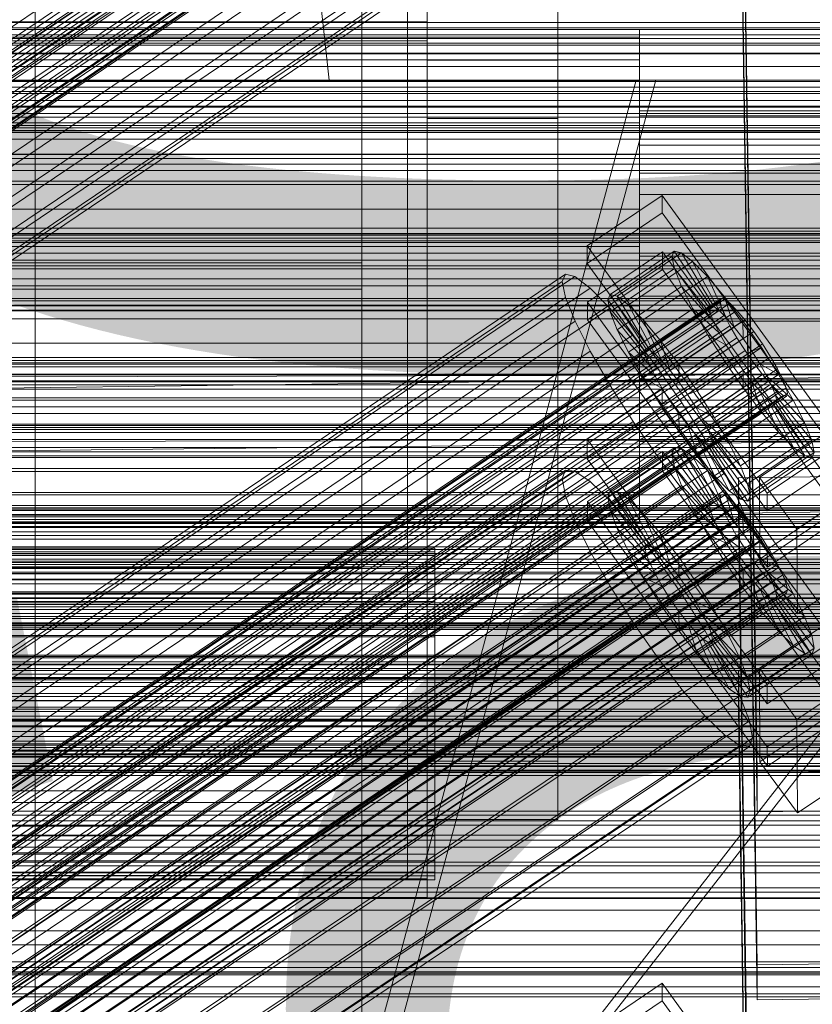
# Model space of a CAD drawing. Header units: millimetres. Extents: x -2233 to 61924, y -68080 to 6847.
# Tile 310 of 656: x 248 to 369, y -33311 to -33161. Entities that reach past the tile are written whole.
import ezdxf

# ---------------------------------------------------------------- set-up
doc = ezdxf.new("R2010")
doc.units = ezdxf.units.MM
for name, color, linetype, lineweight in [('COTAS_P', 1, 'Continuous', 0), ('frontal_briquetadora', 7, 'Continuous', 0), ('frontal_C01', 7, 'Continuous', 0), ('frontal_C02', 7, 'Continuous', 0), ('frontal_C02-briq', 7, 'Continuous', 0), ('frontal_C03', 7, 'Continuous', 0), ('frontal_secador', 7, 'Continuous', 0)]:
    doc.layers.add(name, color=color, linetype=linetype, lineweight=lineweight)
doc.dimstyles.new('R19_100', dxfattribs={"dimtxt": 250, "dimasz": 150, "dimexe": 150, "dimexo": 80, "dimgap": 100, "dimtad": 1, "dimtih": 1, "dimtoh": 1, "dimdsep": 46, "dimcen": 0.09, "dimadec": 0, "dimazin": 0, "dimtfac": 1, "dimtdec": 4, "dimtofl": 0, "dimtmove": 0, "dimatfit": 3, "dimfxl": 1, "dimtolj": 1, "dimtzin": 0, "dimarcsym": 0})

# ---------------------------------------------------------------- blocks, each defined once
blk = doc.blocks.new('DIM_R28_53')
at = {"layer": 'COTAS_P'}
for p, q in [((-150, -32300), (550, -32300)), ((550, -32300), (505, -32450)), ((550, -34900), (550, -32300)), ((550, -32300), (595, -32450)), ((550, -34900), (505, -34750)), ((550, -34900), (595, -34750)), ((-150, -34900), (550, -34900))]:
    blk.add_line(p, q, dxfattribs=at)
blk.add_text('2600 P', height=250, rotation=90, dxfattribs=at).set_placement((450, -33600))

msp = doc.modelspace()

# ---------------------------------------------------------------- linework, layer by layer
at = {"layer": 'frontal_briquetadora'}
for p, q in [((345, -33170), (-305, -33170)), ((207, -33670), (342, -33170)), ((210, -33670), (345, -33170)), ((345, -33170), (342, -33170))]:
    msp.add_line(p, q, dxfattribs=at)
at = {"layer": 'frontal_C01'}
for p, q in [((144.861, -33230.346), (358.659, -33086.117)), ((143.635, -33233.079), (357.434, -33088.851)), ((359.995, -33087.872), (146.196, -33232.1)), ((144.881, -33235.033), (358.68, -33090.805)), ((147.533, -33234.02), (361.332, -33089.791)), ((148.779, -33235.974), (362.578, -33091.746)), ((146.218, -33236.953), (360.017, -33092.725)), ((149.85, -33237.829), (363.648, -33093.601)), ((147.554, -33238.707), (361.352, -33094.479)), ((150.672, -33239.46), (364.471, -33095.232)), ((148.798, -33240.177), (362.596, -33095.948)), ((151.191, -33240.754), (364.989, -33096.526)), ((149.865, -33241.261), (363.664, -33097.033)), ((150.683, -33241.887), (364.482, -33097.658)), ((151.196, -33242.01), (364.995, -33097.782)), ((151.369, -33241.624), (365.168, -33097.396)), ((164.693, -33223.149), (349.002, -33098.815)), ((157.211, -33226.01), (341.52, -33101.675)), ((168.21, -33228.665), (352.519, -33104.33)), ((160.982, -33231.428), (345.291, -33107.093)), ((171.232, -33233.902), (355.541, -33109.567)), ((360.514, -33305.395), (357.646, -33110.284)), ((164.752, -33236.379), (349.061, -33112.044)), ((173.554, -33238.503), (357.863, -33114.168)), ((168.263, -33240.526), (352.572, -33116.191)), ((360.514, -33310.787), (357.646, -33115.677)), ((175.016, -33242.156), (359.326, -33117.821)), ((171.275, -33243.586), (355.584, -33119.252)), ((175.521, -33244.611), (359.83, -33120.276)), ((173.584, -33245.351), (357.893, -33121.017)), ((175.032, -33245.701), (359.341, -33121.366)), ((300, -33151.469), (300, -33197.985)), ((300, -33202.015), (300, -33155.362)), ((342.5, -33162.272), (-342.5, -33162.272)), ((342.5, -33163.407), (342.5, -33162.272)), ((342.5, -33162.272), (342.5, -33166.88)), ((342.5, -33163.407), (-342.5, -33163.407)), ((342.5, -33170.113), (342.5, -33163.407)), ((342.5, -33166.88), (-342.5, -33166.88)), ((342.5, -33166.88), (342.5, -33176.531)), ((342.5, -33170.113), (-342.5, -33170.113)), ((342.5, -33181.37), (342.5, -33170.113)), ((342.5, -33177.775), (342.5, -33174.682)), ((342.5, -33174.682), (342.5, -33175.444)), ((450.5, -33174.682), (342.5, -33174.682)), ((342.5, -33176.531), (-342.5, -33176.531)), ((342.5, -33175.444), (342.5, -33179.945)), ((450.5, -33175.444), (342.5, -33175.444)), ((342.5, -33176.531), (342.5, -33189.755)), ((342.5, -33184.251), (342.5, -33177.775)), ((450.5, -33177.775), (342.5, -33177.775)), ((342.5, -33179.945), (342.5, -33187.498)), ((450.5, -33179.945), (342.5, -33179.945)), ((342.5, -33181.37), (-342.5, -33181.37)), ((342.5, -33195.462), (342.5, -33181.37)), ((342.5, -33193.125), (342.5, -33184.251)), ((450.5, -33184.251), (342.5, -33184.251)), ((334.501, -33195.374), (345.969, -33187.638)), ((342.5, -33187.498), (342.5, -33196.955)), ((450.5, -33187.498), (342.5, -33187.498)), ((345.969, -33187.638), (345.981, -33190.334)), ((345.969, -33187.638), (373.501, -33225.492)), ((-342.5, -33189.755), (342.5, -33189.755)), ((342.5, -33189.755), (342.5, -33204.538)), ((345.981, -33190.334), (334.513, -33198.071)), ((373.513, -33228.189), (345.981, -33190.334)), ((342.5, -33203.045), (342.5, -33193.125)), ((342.5, -33193.125), (450.5, -33193.125)), ((342.5, -33195.462), (-342.5, -33195.462)), ((334.513, -33198.071), (334.501, -33195.374)), ((362.033, -33233.229), (334.501, -33195.374)), ((334.539, -33204.002), (346.008, -33196.266)), ((338.005, -33202.823), (347.835, -33196.192)), ((342.5, -33210.245), (342.5, -33195.462)), ((346.008, -33196.266), (346.02, -33198.962)), ((346.008, -33196.266), (373.539, -33234.12)), ((347.835, -33196.192), (347.47, -33197.007)), ((348.918, -33196.453), (347.835, -33196.192)), ((347.835, -33196.192), (353.378, -33204.507)), ((337.64, -33203.638), (347.47, -33197.007)), ((339.088, -33203.084), (348.918, -33196.453)), ((340.816, -33204.405), (350.645, -33197.773)), ((342.5, -33196.955), (342.5, -33206.875)), ((450.5, -33196.955), (342.5, -33196.955)), ((347.47, -33197.007), (353.205, -33204.893)), ((347.47, -33197.007), (347.847, -33198.843)), ((350.645, -33197.773), (348.918, -33196.453)), ((348.918, -33196.453), (353.892, -33204.631)), ((352.899, -33200.063), (350.645, -33197.773)), ((350.645, -33197.773), (354.71, -33205.256)), ((300, -33197.985), (-300, -33197.985)), ((300, -33197.985), (300, -33244.638)), ((334.513, -33198.071), (362.045, -33235.925)), ((346.02, -33198.962), (334.551, -33206.698)), ((338.017, -33205.475), (347.847, -33198.843)), ((373.551, -33236.816), (346.02, -33198.962)), ((347.847, -33198.843), (353.384, -33205.763)), ((347.847, -33198.843), (348.941, -33201.576)), ((146.383, -33325.136), (330.692, -33200.801)), ((146.872, -33324.046), (331.181, -33199.711)), ((148.32, -33324.396), (332.629, -33200.061)), ((331.181, -33199.711), (330.692, -33200.801)), ((330.692, -33200.801), (331.197, -33203.256)), ((332.629, -33200.061), (331.181, -33199.711)), ((334.938, -33201.826), (332.629, -33200.061)), ((343.069, -33206.694), (352.899, -33200.063)), ((355.525, -33203.165), (352.899, -33200.063)), ((352.899, -33200.063), (355.777, -33206.341)), ((300, -33202.015), (-300, -33202.015)), ((150.629, -33326.161), (334.938, -33201.826)), ((300, -33248.531), (300, -33202.015)), ((337.95, -33204.886), (334.938, -33201.826)), ((339.111, -33208.207), (348.941, -33201.576)), ((348.941, -33201.576), (353.902, -33207.058)), ((348.941, -33201.576), (350.678, -33205.018)), ((141.045, -33348.016), (354.844, -33203.788)), ((141.218, -33347.63), (355.017, -33203.402)), ((141.731, -33347.754), (355.53, -33203.526)), ((146.887, -33327.591), (331.197, -33203.256)), ((331.197, -33203.256), (332.659, -33206.909)), ((337.64, -33203.638), (338.005, -33202.823)), ((343.376, -33211.525), (337.64, -33203.638)), ((338.017, -33205.475), (337.64, -33203.638)), ((343.549, -33211.138), (338.005, -33202.823)), ((338.005, -33202.823), (339.088, -33203.084)), ((344.062, -33211.262), (339.088, -33203.084)), ((339.088, -33203.084), (340.816, -33204.405)), ((342.5, -33212.502), (342.5, -33203.045)), ((450.5, -33203.045), (342.5, -33203.045)), ((345.695, -33209.796), (355.525, -33203.165)), ((355.017, -33203.402), (354.844, -33203.788)), ((354.844, -33203.788), (355.022, -33204.658)), ((355.53, -33203.526), (355.017, -33203.402)), ((358.345, -33206.868), (355.525, -33203.165)), ((355.525, -33203.165), (357.021, -33207.81)), ((356.348, -33204.151), (355.53, -33203.526)), ((342.5, -33204.538), (-342.5, -33204.538)), ((141.224, -33348.886), (355.022, -33204.658)), ((142.549, -33348.38), (356.348, -33204.151)), ((143.617, -33349.464), (357.415, -33205.236)), ((153.641, -33329.221), (337.95, -33204.886)), ((334.551, -33206.698), (334.539, -33204.002)), ((362.071, -33241.856), (334.539, -33204.002)), ((341.461, -33209.033), (337.95, -33204.886)), ((344.88, -33211.888), (340.816, -33204.405)), ((340.816, -33204.405), (343.069, -33206.694)), ((340.848, -33211.649), (350.678, -33205.018)), ((342.5, -33204.538), (342.5, -33218.63)), ((353.205, -33204.893), (343.376, -33211.525)), ((353.378, -33204.507), (343.549, -33211.138)), ((353.892, -33204.631), (344.062, -33211.262)), ((354.71, -33205.256), (344.88, -33211.888)), ((350.678, -33205.018), (354.725, -33208.688)), ((350.678, -33205.018), (352.938, -33208.935)), ((353.205, -33204.893), (353.378, -33204.507)), ((353.384, -33205.763), (353.205, -33204.893)), ((353.378, -33204.507), (353.892, -33204.631)), ((353.892, -33204.631), (354.71, -33205.256)), ((354.71, -33205.256), (355.777, -33206.341)), ((355.022, -33204.658), (355.541, -33205.952)), ((357.415, -33205.236), (356.348, -33204.151)), ((358.659, -33206.705), (357.415, -33205.236)), ((141.742, -33350.181), (355.541, -33205.952)), ((144.861, -33350.933), (358.659, -33206.705)), ((334.551, -33206.698), (362.083, -33244.553)), ((343.554, -33212.394), (338.017, -33205.475)), ((339.111, -33208.207), (338.017, -33205.475)), ((342.5, -33206.875), (342.5, -33215.749)), ((450.5, -33206.875), (342.5, -33206.875)), ((345.947, -33212.972), (343.069, -33206.694)), ((343.069, -33206.694), (345.695, -33209.796)), ((353.384, -33205.763), (343.554, -33212.394)), ((355.777, -33206.341), (345.947, -33212.972)), ((358.345, -33206.868), (348.515, -33213.5)), ((353.902, -33207.058), (353.384, -33205.763)), ((355.541, -33205.952), (356.363, -33207.583)), ((355.777, -33206.341), (357.021, -33207.81)), ((358.357, -33209.565), (358.345, -33206.868)), ((361.166, -33210.921), (358.345, -33206.868)), ((359.995, -33208.459), (358.659, -33206.705)), ((142.565, -33351.811), (356.363, -33207.583)), ((148.35, -33331.244), (332.659, -33206.909)), ((332.659, -33206.909), (334.981, -33211.511)), ((344.073, -33213.689), (339.111, -33208.207)), ((340.848, -33211.649), (339.111, -33208.207)), ((353.902, -33207.058), (344.073, -33213.689)), ((357.021, -33207.81), (347.191, -33214.441)), ((354.725, -33208.688), (353.902, -33207.058)), ((356.363, -33207.583), (357.434, -33209.438)), ((357.021, -33207.81), (358.357, -33209.565)), ((143.635, -33353.667), (357.434, -33209.438)), ((359.995, -33208.459), (146.196, -33352.688)), ((157.152, -33333.368), (341.461, -33209.033)), ((345.231, -33213.984), (341.461, -33209.033)), ((343.108, -33215.567), (352.938, -33208.935)), ((354.725, -33208.688), (344.895, -33215.319)), ((347.191, -33214.441), (345.695, -33209.796)), ((345.695, -33209.796), (348.515, -33213.5)), ((348.527, -33216.196), (358.357, -33209.565)), ((352.938, -33208.935), (355.796, -33210.544)), ((352.938, -33208.935), (355.569, -33213.061)), ((355.796, -33210.544), (354.725, -33208.688)), ((357.434, -33209.438), (358.68, -33211.393)), ((358.357, -33209.565), (359.693, -33211.484)), ((361.332, -33210.379), (359.995, -33208.459)), ((342.5, -33210.245), (-342.5, -33210.245)), ((144.881, -33355.621), (358.68, -33211.393)), ((147.533, -33354.607), (361.332, -33210.379)), ((342.5, -33223.469), (342.5, -33210.245)), ((343.549, -33211.138), (343.376, -33211.525)), ((344.062, -33211.262), (343.549, -33211.138)), ((344.88, -33211.888), (344.062, -33211.262)), ((355.796, -33210.544), (345.966, -33217.175)), ((351.336, -33217.552), (361.166, -33210.921)), ((357.042, -33212.498), (355.796, -33210.544)), ((358.68, -33211.393), (360.017, -33213.312)), ((361.166, -33210.921), (359.693, -33211.484)), ((363.797, -33215.047), (361.166, -33210.921)), ((362.578, -33212.333), (361.332, -33210.379)), ((148.779, -33356.562), (362.578, -33212.333)), ((150.672, -33335.846), (334.981, -33211.511)), ((334.981, -33211.511), (338.003, -33216.748)), ((344.895, -33215.319), (340.848, -33211.649)), ((343.108, -33215.567), (340.848, -33211.649)), ((342.5, -33220.055), (342.5, -33212.502)), ((450.5, -33212.502), (342.5, -33212.502)), ((343.376, -33211.525), (343.554, -33212.394)), ((343.554, -33212.394), (344.073, -33213.689)), ((345.947, -33212.972), (344.88, -33211.888)), ((357.042, -33212.498), (347.212, -33219.129)), ((359.693, -33211.484), (349.863, -33218.115)), ((355.569, -33213.061), (357.042, -33212.498)), ((358.378, -33214.418), (357.042, -33212.498)), ((359.693, -33211.484), (360.939, -33213.438)), ((363.648, -33214.189), (362.578, -33212.333)), ((146.218, -33357.541), (360.017, -33213.312)), ((149.85, -33358.417), (363.648, -33214.189)), ((345.231, -33213.984), (160.922, -33338.319)), ((344.073, -33213.689), (344.895, -33215.319)), ((349.002, -33219.402), (345.231, -33213.984)), ((345.739, -33219.692), (355.569, -33213.061)), ((347.191, -33214.441), (345.947, -33212.972)), ((348.527, -33216.196), (347.191, -33214.441)), ((348.515, -33213.5), (348.527, -33216.196)), ((348.515, -33213.5), (351.336, -33217.552)), ((358.378, -33214.418), (348.548, -33221.049)), ((360.939, -33213.438), (351.109, -33220.07)), ((355.569, -33213.061), (358.39, -33217.114)), ((358.39, -33217.114), (358.378, -33214.418)), ((359.714, -33216.172), (358.378, -33214.418)), ((360.017, -33213.312), (361.352, -33215.067)), ((363.797, -33215.047), (360.939, -33213.438)), ((360.939, -33213.438), (362.01, -33215.294)), ((364.471, -33215.819), (363.648, -33214.189)), ((147.554, -33359.295), (361.352, -33215.067)), ((150.672, -33360.048), (364.471, -33215.819)), ((342.5, -33215.749), (342.5, -33222.225)), ((450.5, -33215.749), (342.5, -33215.749)), ((345.966, -33217.175), (343.108, -33215.567)), ((345.739, -33219.692), (343.108, -33215.567)), ((344.895, -33215.319), (345.966, -33217.175)), ((362.01, -33215.294), (352.18, -33221.925)), ((353.967, -33221.678), (363.797, -33215.047)), ((361.352, -33215.067), (362.596, -33216.536)), ((366.057, -33218.964), (362.01, -33215.294)), ((362.01, -33215.294), (362.833, -33216.925)), ((366.057, -33218.964), (363.797, -33215.047)), ((364.989, -33217.114), (364.471, -33215.819)), ((148.798, -33360.764), (362.596, -33216.536)), ((151.191, -33361.342), (364.989, -33217.114)), ((153.694, -33341.082), (338.003, -33216.748)), ((338.003, -33216.748), (341.52, -33222.263)), ((345.966, -33217.175), (347.212, -33219.129)), ((349.863, -33218.115), (348.527, -33216.196)), ((348.56, -33223.745), (358.39, -33217.114)), ((359.714, -33216.172), (349.884, -33222.803)), ((362.833, -33216.925), (353.003, -33223.556)), ((358.39, -33217.114), (361.21, -33220.817)), ((361.21, -33220.817), (359.714, -33216.172)), ((360.958, -33217.641), (359.714, -33216.172)), ((362.596, -33216.536), (363.664, -33217.621)), ((367.794, -33222.406), (362.833, -33216.925)), ((362.833, -33216.925), (363.351, -33218.219)), ((365.168, -33217.984), (364.989, -33217.114)), ((342.5, -33218.63), (-342.5, -33218.63)), ((149.865, -33361.849), (363.664, -33217.621)), ((150.683, -33362.474), (364.482, -33218.246)), ((151.196, -33362.598), (364.995, -33218.37)), ((151.369, -33362.212), (365.168, -33217.984)), ((342.5, -33218.63), (342.5, -33229.887)), ((349.863, -33218.115), (351.336, -33217.552)), ((351.109, -33220.07), (349.863, -33218.115)), ((360.958, -33217.641), (351.128, -33224.273)), ((351.336, -33217.552), (353.967, -33221.678)), ((362.025, -33218.726), (352.196, -33225.357)), ((363.351, -33218.219), (353.521, -33224.85)), ((363.836, -33223.919), (360.958, -33217.641)), ((362.025, -33218.726), (360.958, -33217.641)), ((366.09, -33226.209), (362.025, -33218.726)), ((362.843, -33219.351), (362.025, -33218.726)), ((368.888, -33225.139), (363.351, -33218.219)), ((363.351, -33218.219), (363.53, -33219.089)), ((363.664, -33217.621), (364.482, -33218.246)), ((364.482, -33218.246), (364.995, -33218.37)), ((364.995, -33218.37), (365.168, -33217.984)), ((164.693, -33343.737), (349.002, -33219.402)), ((342.5, -33224.556), (342.5, -33220.055)), ((450.5, -33220.055), (342.5, -33220.055)), ((347.212, -33219.129), (345.739, -33219.692)), ((348.56, -33223.745), (345.739, -33219.692)), ((347.212, -33219.129), (348.548, -33221.049)), ((352.519, -33224.918), (349.002, -33219.402)), ((352.18, -33221.925), (351.109, -33220.07)), ((351.109, -33220.07), (353.967, -33221.678)), ((362.843, -33219.351), (353.014, -33225.982)), ((363.357, -33219.475), (353.527, -33226.106)), ((363.53, -33219.089), (353.7, -33225.72)), ((356.228, -33225.595), (366.057, -33218.964)), ((367.817, -33227.529), (362.843, -33219.351)), ((363.357, -33219.475), (362.843, -33219.351)), ((363.53, -33219.089), (363.357, -33219.475)), ((368.9, -33227.79), (363.357, -33219.475)), ((369.265, -33226.975), (363.53, -33219.089)), ((367.794, -33222.406), (366.057, -33218.964)), ((348.548, -33221.049), (348.56, -33223.745)), ((348.548, -33221.049), (349.884, -33222.803)), ((351.38, -33227.449), (361.21, -33220.817)), ((353.003, -33223.556), (352.18, -33221.925)), ((352.18, -33221.925), (356.228, -33225.595)), ((353.967, -33221.678), (356.228, -33225.595)), ((361.21, -33220.817), (363.836, -33223.919)), ((342.5, -33223.469), (-342.5, -33223.469)), ((157.211, -33346.598), (341.52, -33222.263)), ((341.52, -33222.263), (345.291, -33227.681)), ((342.5, -33222.225), (342.5, -33225.318)), ((450.5, -33222.225), (342.5, -33222.225)), ((342.5, -33233.12), (342.5, -33223.469)), ((349.884, -33222.803), (351.38, -33227.449)), ((349.884, -33222.803), (351.128, -33224.273)), ((357.964, -33229.037), (367.794, -33222.406)), ((360.882, -33230.843), (372.35, -33223.106)), ((368.888, -33225.139), (367.794, -33222.406)), ((168.21, -33349.252), (352.519, -33224.918)), ((342.5, -33225.318), (342.5, -33224.556)), ((450.5, -33224.556), (342.5, -33224.556)), ((351.38, -33227.449), (348.56, -33223.745)), ((351.128, -33224.273), (354.006, -33230.551)), ((351.128, -33224.273), (352.196, -33225.357)), ((355.541, -33230.154), (352.519, -33224.918)), ((353.521, -33224.85), (353.003, -33223.556)), ((353.003, -33223.556), (357.964, -33229.037)), ((353.7, -33225.72), (353.521, -33224.85)), ((353.521, -33224.85), (359.058, -33231.77)), ((354.006, -33230.551), (363.836, -33223.919)), ((363.836, -33223.919), (366.09, -33226.209)), ((450.5, -33225.318), (342.5, -33225.318)), ((352.196, -33225.357), (356.26, -33232.84)), ((352.196, -33225.357), (353.014, -33225.982)), ((353.014, -33225.982), (357.987, -33234.16)), ((353.014, -33225.982), (353.527, -33226.106)), ((353.527, -33226.106), (353.7, -33225.72)), ((353.527, -33226.106), (359.07, -33234.422)), ((353.7, -33225.72), (359.436, -33233.606)), ((356.228, -33225.595), (357.964, -33229.037)), ((356.26, -33232.84), (366.09, -33226.209)), ((359.058, -33231.77), (368.888, -33225.139)), ((373.501, -33225.492), (362.033, -33233.229)), ((366.09, -33226.209), (367.817, -33227.529)), ((369.265, -33226.975), (368.888, -33225.139)), ((160.982, -33352.016), (345.291, -33227.681)), ((345.291, -33227.681), (349.061, -33232.632)), ((354.006, -33230.551), (351.38, -33227.449)), ((357.987, -33234.16), (367.817, -33227.529)), ((359.07, -33234.422), (368.9, -33227.79)), ((359.436, -33233.606), (369.265, -33226.975)), ((367.817, -33227.529), (368.9, -33227.79)), ((368.9, -33227.79), (369.265, -33226.975)), ((357.964, -33229.037), (359.058, -33231.77)), ((362.045, -33235.925), (373.513, -33228.189)), ((342.5, -33229.887), (-342.5, -33229.887)), ((171.232, -33354.489), (355.541, -33230.154)), ((342.5, -33229.887), (342.5, -33236.593)), ((356.26, -33232.84), (354.006, -33230.551)), ((357.863, -33234.756), (355.541, -33230.154)), ((357.646, -33230.872), (375.644, -33230.626)), ((357.646, -33236.264), (357.646, -33230.872)), ((360.514, -33425.982), (357.646, -33230.872)), ((360.939, -33243.784), (360.882, -33230.843)), ((366.618, -33238.729), (360.882, -33230.843)), ((378.086, -33230.993), (366.618, -33238.729)), ((359.058, -33231.77), (359.436, -33233.606)), ((342.5, -33233.12), (-342.5, -33233.12)), ((164.752, -33356.967), (349.061, -33232.632)), ((342.5, -33237.728), (342.5, -33233.12)), ((349.061, -33232.632), (352.572, -33236.779)), ((357.987, -33234.16), (356.26, -33232.84)), ((359.436, -33233.606), (359.07, -33234.422)), ((362.033, -33233.229), (362.045, -33235.925)), ((173.554, -33359.091), (357.863, -33234.756)), ((359.326, -33238.409), (357.863, -33234.756)), ((359.07, -33234.422), (357.987, -33234.16)), ((373.539, -33234.12), (362.071, -33241.856)), ((342.5, -33236.593), (-342.5, -33236.593)), ((168.263, -33361.114), (352.572, -33236.779)), ((342.5, -33236.593), (342.5, -33237.728)), ((352.572, -33236.779), (355.584, -33239.839)), ((375.644, -33236.019), (357.646, -33236.264)), ((360.514, -33431.375), (357.646, -33236.264)), ((372.408, -33236.048), (360.939, -33243.784)), ((362.083, -33244.553), (373.551, -33236.816)), ((342.5, -33237.728), (-342.5, -33237.728)), ((175.016, -33362.744), (359.326, -33238.409)), ((359.83, -33240.864), (359.326, -33238.409)), ((171.275, -33364.174), (355.584, -33239.839)), ((355.584, -33239.839), (357.893, -33241.604)), ((366.618, -33238.729), (366.675, -33251.671)), ((175.521, -33365.199), (359.83, -33240.864)), ((359.341, -33241.954), (359.83, -33240.864)), ((173.584, -33365.939), (357.893, -33241.604)), ((175.032, -33366.289), (359.341, -33241.954)), ((357.893, -33241.604), (359.341, -33241.954)), ((362.071, -33241.856), (362.083, -33244.553)), ((360.939, -33243.784), (366.675, -33251.671)), ((366.675, -33251.671), (378.143, -33243.934)), ((300, -33244.638), (-300, -33244.638)), ((300, -33244.638), (300, -33288.249)), ((300, -33248.531), (-300, -33248.531)), ((300, -33291.739), (300, -33248.531)), ((300, -33288.249), (-300, -33288.249)), ((300, -33288.249), (300, -33325.846)), ((300, -33291.739), (-300, -33291.739)), ((300, -33328.696), (300, -33291.739)), ((-425, -33300.22), (425, -33300.22)), ((378.512, -33305.149), (360.514, -33305.395)), ((360.514, -33305.395), (360.514, -33310.787)), ((334.501, -33315.962), (345.969, -33308.226)), ((345.969, -33308.226), (345.981, -33310.922)), ((345.969, -33308.226), (373.501, -33346.08)), ((360.514, -33310.787), (378.512, -33310.542)), ((345.981, -33310.922), (334.513, -33318.658)), ((373.513, -33348.776), (345.981, -33310.922))]:
    msp.add_line(p, q, dxfattribs=at)
at = {"layer": 'frontal_C02'}
for p, q in [((250, -35767.183), (250, -32921.727)), ((250, -32926.497), (250, -35771.953)), ((310, -33166.943), (310, -33033.306)), ((330, -33166.943), (330, -33033.306)), ((310, -33042.247), (310, -33175.884)), ((330, -33175.884), (330, -33042.247)), ((360.514, -33276.038), (357.646, -33082.633)), ((360.514, -33282), (357.646, -33088.595)), ((175.016, -33213.465), (359.326, -33090.211)), ((171.275, -33215.639), (355.584, -33092.384)), ((175.521, -33216.101), (359.83, -33092.846)), ((173.584, -33217.226), (357.893, -33093.972)), ((175.032, -33217.384), (359.341, -33094.129)), ((307, -33244.514), (307, -33113.371)), ((307, -33161.099), (307, -33113.371)), ((310, -33113.371), (310, -33244.514)), ((310, -33161.099), (310, -33113.371)), ((307, -33161.993), (307, -33114.265)), ((310, -33274.241), (310, -33140.605)), ((330, -33274.241), (330, -33140.605)), ((310, -33149.546), (310, -33283.183)), ((330, -33283.183), (330, -33149.546)), ((-450, -33161.186), (450, -33161.186)), ((-310, -33161.099), (310, -33161.099)), ((307, -33161.099), (-307, -33161.099)), ((310, -33161.099), (307, -33161.099)), ((307, -33161.099), (307, -33292.241)), ((307, -33161.993), (307, -33161.099)), ((310, -33161.099), (310, -33292.241)), ((310, -33163.962), (310, -33161.099)), ((-307, -33161.993), (307, -33161.993)), ((-425, -33163.647), (425, -33163.647)), ((310, -33163.962), (-310, -33163.962)), ((310, -33295.105), (310, -33163.962)), ((330, -33166.943), (310, -33166.943)), ((310, -33166.943), (310, -33175.884)), ((330, -33175.884), (330, -33166.943)), ((450, -33173.108), (-450, -33173.108)), ((310, -33175.884), (330, -33175.884)), ((450, -33194.595), (-450, -33194.595)), ((-450, -33206.517), (450, -33206.517)), ((334.501, -33224.963), (345.969, -33217.293)), ((345.969, -33217.293), (345.981, -33220.274)), ((345.969, -33217.293), (373.501, -33254.816)), ((345.981, -33220.274), (334.513, -33227.943)), ((373.513, -33257.796), (345.981, -33220.274)), ((334.513, -33227.943), (334.501, -33224.963)), ((362.033, -33262.485), (334.501, -33224.963)), ((338.005, -33232.841), (347.835, -33226.268)), ((339.088, -33232.959), (348.918, -33226.386)), ((347.835, -33226.268), (347.47, -33227.227)), ((348.918, -33226.386), (347.835, -33226.268)), ((347.835, -33226.268), (353.378, -33234.59)), ((350.645, -33227.573), (348.918, -33226.386)), ((348.918, -33226.386), (353.892, -33234.646)), ((334.513, -33227.943), (362.045, -33265.466)), ((334.539, -33234.5), (346.008, -33226.831)), ((337.64, -33233.801), (347.47, -33227.227)), ((340.816, -33234.147), (350.645, -33227.573)), ((346.008, -33226.831), (346.02, -33229.812)), ((346.008, -33226.831), (373.539, -33264.354)), ((347.47, -33227.227), (353.205, -33235.044)), ((347.47, -33227.227), (347.847, -33229.199)), ((352.899, -33229.749), (350.645, -33227.573)), ((350.645, -33227.573), (354.71, -33235.208)), ((338.017, -33235.773), (347.847, -33229.199)), ((347.847, -33229.199), (353.384, -33235.978)), ((347.847, -33229.199), (348.941, -33232.049)), ((146.383, -33354.244), (330.692, -33230.989)), ((146.872, -33352.961), (331.181, -33229.706)), ((148.32, -33353.118), (332.629, -33229.864)), ((331.181, -33229.706), (330.692, -33230.989)), ((330.692, -33230.989), (331.197, -33233.625)), ((332.629, -33229.864), (331.181, -33229.706)), ((334.938, -33231.451), (332.629, -33229.864)), ((346.02, -33229.812), (334.551, -33237.481)), ((343.069, -33236.323), (352.899, -33229.749)), ((373.551, -33267.334), (346.02, -33229.812)), ((355.525, -33232.766), (352.899, -33229.749)), ((352.899, -33229.749), (355.777, -33236.239)), ((150.629, -33354.706), (334.938, -33231.451)), ((337.95, -33234.361), (334.938, -33231.451)), ((339.111, -33238.622), (348.941, -33232.049)), ((348.941, -33232.049), (353.902, -33237.328)), ((348.941, -33232.049), (350.678, -33235.582)), ((141.045, -33376.924), (354.844, -33233.949)), ((141.218, -33376.47), (355.017, -33233.494)), ((141.731, -33376.525), (355.53, -33233.55)), ((146.887, -33356.88), (331.197, -33233.625)), ((331.197, -33233.625), (332.659, -33237.434)), ((337.64, -33233.801), (338.005, -33232.841)), ((343.376, -33241.618), (337.64, -33233.801)), ((338.017, -33235.773), (337.64, -33233.801)), ((343.549, -33241.163), (338.005, -33232.841)), ((338.005, -33232.841), (339.088, -33232.959)), ((344.062, -33241.219), (339.088, -33232.959)), ((339.088, -33232.959), (340.816, -33234.147)), ((345.695, -33239.339), (355.525, -33232.766)), ((355.017, -33233.494), (354.844, -33233.949)), ((354.844, -33233.949), (355.022, -33234.883)), ((355.53, -33233.55), (355.017, -33233.494)), ((358.345, -33236.417), (355.525, -33232.766)), ((355.525, -33232.766), (357.021, -33237.668)), ((356.348, -33234.113), (355.53, -33233.55)), ((141.224, -33377.858), (355.022, -33234.883)), ((142.549, -33377.088), (356.348, -33234.113)), ((143.617, -33378.119), (357.415, -33235.143)), ((153.641, -33357.615), (337.95, -33234.361)), ((334.551, -33237.481), (334.539, -33234.5)), ((362.071, -33272.023), (334.539, -33234.5)), ((341.461, -33238.393), (337.95, -33234.361)), ((344.88, -33241.782), (340.816, -33234.147)), ((340.816, -33234.147), (343.069, -33236.323)), ((353.205, -33235.044), (343.376, -33241.618)), ((353.378, -33234.59), (343.549, -33241.163)), ((353.892, -33234.646), (344.062, -33241.219)), ((354.71, -33235.208), (344.88, -33241.782)), ((353.205, -33235.044), (353.378, -33234.59)), ((353.384, -33235.978), (353.205, -33235.044)), ((353.378, -33234.59), (353.892, -33234.646)), ((353.892, -33234.646), (354.71, -33235.208)), ((354.71, -33235.208), (355.777, -33236.239)), ((355.022, -33234.883), (355.541, -33236.233)), ((357.415, -33235.143), (356.348, -33234.113)), ((358.659, -33236.572), (357.415, -33235.143)), ((141.742, -33379.208), (355.541, -33236.233)), ((144.861, -33379.548), (358.659, -33236.572)), ((343.554, -33242.552), (338.017, -33235.773)), ((339.111, -33238.622), (338.017, -33235.773)), ((340.848, -33242.155), (350.678, -33235.582)), ((345.947, -33242.813), (343.069, -33236.323)), ((343.069, -33236.323), (345.695, -33239.339)), ((353.384, -33235.978), (343.554, -33242.552)), ((355.777, -33236.239), (345.947, -33242.813)), ((358.345, -33236.417), (348.515, -33242.99)), ((350.678, -33235.582), (354.725, -33239.002)), ((350.678, -33235.582), (352.938, -33239.558)), ((353.902, -33237.328), (353.384, -33235.978)), ((355.541, -33236.233), (356.363, -33237.906)), ((355.777, -33236.239), (357.021, -33237.668)), ((358.357, -33239.397), (358.345, -33236.417)), ((361.166, -33240.454), (358.345, -33236.417)), ((359.995, -33238.302), (358.659, -33236.572)), ((142.565, -33380.882), (356.363, -33237.906)), ((359.995, -33238.302), (146.196, -33381.277)), ((148.35, -33360.689), (332.659, -33237.434)), ((157.152, -33361.648), (341.461, -33238.393)), ((332.659, -33237.434), (334.981, -33242.158)), ((334.551, -33237.481), (362.083, -33275.003)), ((345.231, -33243.274), (341.461, -33238.393)), ((353.902, -33237.328), (344.073, -33243.902)), ((357.021, -33237.668), (347.191, -33244.241)), ((354.725, -33239.002), (353.902, -33237.328)), ((356.363, -33237.906), (357.434, -33239.79)), ((357.021, -33237.668), (358.357, -33239.397)), ((361.332, -33240.214), (359.995, -33238.302)), ((143.635, -33382.765), (357.434, -33239.79)), ((344.073, -33243.902), (339.111, -33238.622)), ((340.848, -33242.155), (339.111, -33238.622)), ((343.108, -33246.131), (352.938, -33239.558)), ((354.725, -33239.002), (344.895, -33245.575)), ((347.191, -33244.241), (345.695, -33239.339)), ((345.695, -33239.339), (348.515, -33242.99)), ((348.527, -33245.971), (358.357, -33239.397)), ((352.938, -33239.558), (355.796, -33240.885)), ((352.938, -33239.558), (355.569, -33243.706)), ((355.796, -33240.885), (354.725, -33239.002)), ((357.434, -33239.79), (358.68, -33241.754)), ((358.357, -33239.397), (359.693, -33241.31)), ((147.533, -33383.189), (361.332, -33240.214)), ((343.549, -33241.163), (343.376, -33241.618)), ((344.062, -33241.219), (343.549, -33241.163)), ((344.88, -33241.782), (344.062, -33241.219)), ((355.796, -33240.885), (345.966, -33247.459)), ((359.693, -33241.31), (349.863, -33247.883)), ((351.336, -33247.028), (361.166, -33240.454)), ((357.042, -33242.85), (355.796, -33240.885)), ((361.166, -33240.454), (359.693, -33241.31)), ((359.693, -33241.31), (360.939, -33243.275)), ((363.797, -33244.602), (361.166, -33240.454)), ((362.578, -33242.179), (361.332, -33240.214)), ((-311.15, -33241.621), (311.15, -33241.621)), ((-311.15, -33242.218), (311.15, -33242.218)), ((-311.15, -33242.755), (311.15, -33242.755)), ((144.881, -33384.73), (358.68, -33241.754)), ((148.779, -33385.154), (362.578, -33242.179)), ((150.672, -33365.412), (334.981, -33242.158)), ((311.15, -33242.218), (311.15, -33241.621)), ((311.15, -33241.621), (311.15, -33242.755)), ((311.15, -33244.503), (311.15, -33242.218)), ((311.15, -33242.755), (311.15, -33245.54)), ((334.981, -33242.158), (338.003, -33247.473)), ((344.895, -33245.575), (340.848, -33242.155)), ((343.108, -33246.131), (340.848, -33242.155)), ((343.376, -33241.618), (343.554, -33242.552)), ((343.554, -33242.552), (344.073, -33243.902)), ((345.947, -33242.813), (344.88, -33241.782)), ((347.191, -33244.241), (345.947, -33242.813)), ((357.042, -33242.85), (347.212, -33249.424)), ((348.515, -33242.99), (348.527, -33245.971)), ((348.515, -33242.99), (351.336, -33247.028)), ((355.569, -33243.706), (357.042, -33242.85)), ((358.378, -33244.762), (357.042, -33242.85)), ((358.68, -33241.754), (360.017, -33243.667)), ((363.648, -33244.062), (362.578, -33242.179)), ((-311.15, -33244.503), (311.15, -33244.503)), ((-307, -33243.62), (307, -33243.62)), ((307, -33244.514), (-307, -33244.514)), ((146.218, -33386.642), (360.017, -33243.667)), ((149.85, -33387.038), (363.648, -33244.062)), ((345.231, -33243.274), (160.922, -33366.529)), ((307, -33243.62), (307, -33244.514)), ((307, -33291.347), (307, -33243.62)), ((310, -33244.514), (307, -33244.514)), ((307, -33244.514), (307, -33292.241)), ((310, -33292.241), (310, -33244.514)), ((311.15, -33248.321), (311.15, -33244.503)), ((344.073, -33243.902), (344.895, -33245.575)), ((349.002, -33248.671), (345.231, -33243.274)), ((345.739, -33250.279), (355.569, -33243.706)), ((348.527, -33245.971), (347.191, -33244.241)), ((360.939, -33243.275), (351.109, -33249.848)), ((355.569, -33243.706), (358.39, -33247.743)), ((360.017, -33243.667), (361.352, -33245.396)), ((363.797, -33244.602), (360.939, -33243.275)), ((360.939, -33243.275), (362.01, -33245.158)), ((364.471, -33245.736), (363.648, -33244.062)), ((-311.15, -33245.54), (311.15, -33245.54)), ((147.554, -33388.372), (361.352, -33245.396)), ((150.672, -33388.711), (364.471, -33245.736)), ((311.15, -33245.54), (311.15, -33249.788)), ((344.895, -33245.575), (345.966, -33247.459)), ((349.863, -33247.883), (348.527, -33245.971)), ((358.378, -33244.762), (348.548, -33251.336)), ((362.01, -33245.158), (352.18, -33251.731)), ((353.967, -33251.175), (363.797, -33244.602)), ((358.39, -33247.743), (358.378, -33244.762)), ((359.714, -33246.492), (358.378, -33244.762)), ((361.352, -33245.396), (362.596, -33246.825)), ((366.057, -33248.578), (362.01, -33245.158)), ((362.01, -33245.158), (362.833, -33246.832)), ((366.057, -33248.578), (363.797, -33244.602)), ((364.989, -33247.086), (364.471, -33245.736)), ((148.798, -33389.8), (362.596, -33246.825)), ((151.191, -33390.061), (364.989, -33247.086)), ((153.694, -33370.728), (338.003, -33247.473)), ((338.003, -33247.473), (341.52, -33253.018)), ((345.966, -33247.459), (343.108, -33246.131)), ((345.739, -33250.279), (343.108, -33246.131)), ((345.966, -33247.459), (347.212, -33249.424)), ((349.863, -33247.883), (351.336, -33247.028)), ((359.714, -33246.492), (349.884, -33253.065)), ((351.336, -33247.028), (353.967, -33251.175)), ((362.833, -33246.832), (353.003, -33253.405)), ((361.21, -33251.394), (359.714, -33246.492)), ((360.958, -33247.921), (359.714, -33246.492)), ((362.596, -33246.825), (363.664, -33247.856)), ((367.794, -33252.111), (362.833, -33246.832)), ((362.833, -33246.832), (363.351, -33248.181)), ((365.168, -33248.02), (364.989, -33247.086)), ((-311.15, -33248.321), (311.15, -33248.321)), ((149.865, -33390.831), (363.664, -33247.856)), ((150.683, -33391.394), (364.482, -33248.418)), ((151.196, -33391.45), (364.995, -33248.474)), ((151.369, -33390.995), (365.168, -33248.02)), ((164.693, -33371.926), (349.002, -33248.671)), ((311.15, -33253.412), (311.15, -33248.321)), ((348.56, -33254.316), (358.39, -33247.743)), ((352.519, -33254.216), (349.002, -33248.671)), ((351.109, -33249.848), (349.863, -33247.883)), ((360.958, -33247.921), (351.128, -33254.494)), ((362.025, -33248.951), (352.196, -33255.525)), ((363.351, -33248.181), (353.521, -33254.755)), ((356.228, -33255.152), (366.057, -33248.578)), ((358.39, -33247.743), (361.21, -33251.394)), ((363.836, -33254.41), (360.958, -33247.921)), ((362.025, -33248.951), (360.958, -33247.921)), ((366.09, -33256.587), (362.025, -33248.951)), ((362.843, -33249.514), (362.025, -33248.951)), ((368.888, -33254.961), (363.351, -33248.181)), ((363.351, -33248.181), (363.53, -33249.115)), ((363.664, -33247.856), (364.482, -33248.418)), ((364.482, -33248.418), (364.995, -33248.474)), ((364.995, -33248.474), (365.168, -33248.02)), ((367.794, -33252.111), (366.057, -33248.578)), ((-311.15, -33249.788), (311.15, -33249.788)), ((311.15, -33249.788), (311.15, -33255.209)), ((347.212, -33249.424), (345.739, -33250.279)), ((348.56, -33254.316), (345.739, -33250.279)), ((347.212, -33249.424), (348.548, -33251.336)), ((352.18, -33251.731), (351.109, -33249.848)), ((351.109, -33249.848), (353.967, -33251.175)), ((362.843, -33249.514), (353.014, -33256.088)), ((363.357, -33249.57), (353.527, -33256.143)), ((363.53, -33249.115), (353.7, -33255.689)), ((367.817, -33257.774), (362.843, -33249.514)), ((363.357, -33249.57), (362.843, -33249.514)), ((363.53, -33249.115), (363.357, -33249.57)), ((368.9, -33257.892), (363.357, -33249.57)), ((369.265, -33256.933), (363.53, -33249.115)), ((348.548, -33251.336), (348.56, -33254.316)), ((348.548, -33251.336), (349.884, -33253.065)), ((351.38, -33257.968), (361.21, -33251.394)), ((353.003, -33253.405), (352.18, -33251.731)), ((352.18, -33251.731), (356.228, -33255.152)), ((353.967, -33251.175), (356.228, -33255.152)), ((357.964, -33258.685), (367.794, -33252.111)), ((361.21, -33251.394), (363.836, -33254.41)), ((368.888, -33254.961), (367.794, -33252.111)), ((-311.15, -33253.412), (311.15, -33253.412)), ((157.211, -33376.273), (341.52, -33253.018)), ((311.15, -33259.43), (311.15, -33253.412)), ((341.52, -33253.018), (345.291, -33258.415)), ((349.884, -33253.065), (351.38, -33257.968)), ((349.884, -33253.065), (351.128, -33254.494)), ((353.521, -33254.755), (353.003, -33253.405)), ((353.003, -33253.405), (357.964, -33258.685)), ((360.882, -33260.028), (372.35, -33252.358)), ((168.21, -33377.471), (352.519, -33254.216)), ((351.38, -33257.968), (348.56, -33254.316)), ((351.128, -33254.494), (354.006, -33260.984)), ((351.128, -33254.494), (352.196, -33255.525)), ((355.541, -33259.532), (352.519, -33254.216)), ((353.7, -33255.689), (353.521, -33254.755)), ((353.521, -33254.755), (359.058, -33261.534)), ((354.006, -33260.984), (363.836, -33254.41)), ((359.058, -33261.534), (368.888, -33254.961)), ((373.501, -33254.816), (362.033, -33262.485)), ((363.836, -33254.41), (366.09, -33256.587)), ((369.265, -33256.933), (368.888, -33254.961)), ((-311.15, -33255.209), (311.15, -33255.209)), ((311.15, -33255.209), (311.15, -33261.434)), ((352.196, -33255.525), (356.26, -33263.16)), ((352.196, -33255.525), (353.014, -33256.088)), ((353.014, -33256.088), (357.987, -33264.348)), ((353.014, -33256.088), (353.527, -33256.143)), ((353.527, -33256.143), (353.7, -33255.689)), ((353.527, -33256.143), (359.07, -33264.466)), ((353.7, -33255.689), (359.436, -33263.506)), ((356.228, -33255.152), (357.964, -33258.685)), ((356.26, -33263.16), (366.09, -33256.587)), ((366.09, -33256.587), (367.817, -33257.774)), ((-440, -33258.008), (440, -33258.008)), ((354.006, -33260.984), (351.38, -33257.968)), ((357.987, -33264.348), (367.817, -33257.774)), ((359.07, -33264.466), (368.9, -33257.892)), ((359.436, -33263.506), (369.265, -33256.933)), ((362.045, -33265.466), (373.513, -33257.796)), ((367.817, -33257.774), (368.9, -33257.892)), ((368.9, -33257.892), (369.265, -33256.933)), ((-440, -33258.219), (440, -33258.219)), ((-440, -33258.409), (440, -33258.409)), ((-440, -33259.029), (440, -33259.029)), ((-440, -33259.396), (440, -33259.396)), ((311.15, -33259.43), (-311.15, -33259.43)), ((160.982, -33381.67), (345.291, -33258.415)), ((171.232, -33382.786), (355.541, -33259.532)), ((311.15, -33265.963), (311.15, -33259.43)), ((345.291, -33258.415), (349.061, -33263.296)), ((357.863, -33264.255), (355.541, -33259.532)), ((357.964, -33258.685), (359.058, -33261.534)), ((-440, -33260.382), (440, -33260.382)), ((-440, -33260.901), (440, -33260.901)), ((356.26, -33263.16), (354.006, -33260.984)), ((357.646, -33260.487), (375.644, -33260.244)), ((357.646, -33266.448), (357.646, -33260.487)), ((360.514, -33453.892), (357.646, -33260.487)), ((360.939, -33274.334), (360.882, -33260.028)), ((366.618, -33267.845), (360.882, -33260.028)), ((378.086, -33260.176), (366.618, -33267.845)), ((-440, -33262.186), (440, -33262.186)), ((-311.15, -33261.434), (311.15, -33261.434)), ((311.15, -33261.434), (311.15, -33268.038)), ((359.058, -33261.534), (359.436, -33263.506)), ((362.033, -33262.485), (362.045, -33265.466)), ((-440, -33262.822), (440, -33262.822)), ((164.752, -33386.551), (349.061, -33263.296)), ((349.061, -33263.296), (352.572, -33267.329)), ((357.987, -33264.348), (356.26, -33263.16)), ((359.436, -33263.506), (359.07, -33264.466)), ((440, -33264.318), (-440, -33264.318)), ((-440, -33265.028), (440, -33265.028)), ((173.554, -33387.509), (357.863, -33264.255)), ((359.326, -33268.064), (357.863, -33264.255)), ((359.07, -33264.466), (357.987, -33264.348)), ((373.539, -33264.354), (362.071, -33272.023)), ((-440, -33266.633), (440, -33266.633)), ((-311.15, -33265.963), (311.15, -33265.963)), ((311.15, -33272.567), (311.15, -33265.963)), ((375.644, -33266.205), (357.646, -33266.448)), ((360.514, -33459.853), (357.646, -33266.448)), ((372.408, -33266.665), (360.939, -33274.334)), ((-440, -33267.368), (440, -33267.368)), ((-311.15, -33268.038), (311.15, -33268.038)), ((168.263, -33390.583), (352.572, -33267.329)), ((175.016, -33391.319), (359.326, -33268.064)), ((311.15, -33268.038), (311.15, -33274.571)), ((352.572, -33267.329), (355.584, -33270.238)), ((359.83, -33270.7), (359.326, -33268.064)), ((362.083, -33275.003), (373.551, -33267.334)), ((366.618, -33267.845), (366.675, -33282.151)), ((-440, -33268.973), (440, -33268.973)), ((-440, -33269.683), (440, -33269.683)), ((-440, -33271.178), (440, -33271.178)), ((-425, -33270.442), (425, -33270.442)), ((171.275, -33393.492), (355.584, -33270.238)), ((175.521, -33393.955), (359.83, -33270.7)), ((355.584, -33270.238), (357.893, -33271.825)), ((359.341, -33271.983), (359.83, -33270.7)), ((-440, -33271.815), (440, -33271.815)), ((-440, -33273.099), (440, -33273.099)), ((-311.15, -33272.567), (311.15, -33272.567)), ((173.584, -33395.08), (357.893, -33271.825)), ((175.032, -33395.238), (359.341, -33271.983)), ((311.15, -33278.791), (311.15, -33272.567)), ((357.893, -33271.825), (359.341, -33271.983)), ((362.071, -33272.023), (362.083, -33275.003)), ((-440, -33273.619), (440, -33273.619)), ((-440, -33274.604), (440, -33274.604)), ((-311.15, -33274.571), (311.15, -33274.571)), ((330, -33274.241), (310, -33274.241)), ((310, -33274.241), (310, -33283.183)), ((311.15, -33274.571), (311.15, -33280.588)), ((330, -33283.183), (330, -33274.241)), ((360.939, -33274.334), (366.675, -33282.151)), ((366.675, -33282.151), (378.143, -33274.482)), ((-440, -33274.972), (440, -33274.972)), ((-440, -33275.591), (440, -33275.591)), ((-440, -33275.781), (440, -33275.781)), ((-440, -33275.993), (440, -33275.993)), ((378.512, -33275.795), (360.514, -33276.038)), ((360.514, -33276.038), (360.514, -33282)), ((-311.15, -33278.791), (311.15, -33278.791)), ((311.15, -33284.212), (311.15, -33278.791)), ((-311.15, -33280.588), (311.15, -33280.588)), ((311.15, -33280.588), (311.15, -33285.679)), ((425, -33281.896), (-425, -33281.896)), ((360.514, -33282), (378.512, -33281.756)), ((310, -33283.183), (330, -33283.183)), ((-311.15, -33284.212), (311.15, -33284.212)), ((311.15, -33288.46), (311.15, -33284.212)), ((425, -33285.583), (-425, -33285.583)), ((-311.15, -33285.679), (311.15, -33285.679)), ((311.15, -33285.679), (311.15, -33289.498)), ((-311.15, -33288.46), (311.15, -33288.46)), ((-311.15, -33289.498), (311.15, -33289.498)), ((311.15, -33291.246), (311.15, -33288.46)), ((311.15, -33289.498), (311.15, -33291.783)), ((-311.15, -33291.246), (311.15, -33291.246)), ((311.15, -33292.379), (311.15, -33291.246)), ((-311.15, -33291.783), (311.15, -33291.783)), ((-311.15, -33292.379), (311.15, -33292.379)), ((310, -33292.241), (-310, -33292.241)), ((307, -33291.347), (-307, -33291.347)), ((-307, -33292.241), (307, -33292.241)), ((307, -33292.241), (307, -33291.347)), ((307, -33292.241), (310, -33292.241)), ((310, -33295.105), (310, -33292.241)), ((311.15, -33291.783), (311.15, -33292.379)), ((-310, -33295.105), (310, -33295.105)), ((-425, -33297.037), (425, -33297.037))]:
    msp.add_line(p, q, dxfattribs=at)
at = {"layer": 'frontal_C02-briq'}
for p, q in [((275, -32985), (295, -33170)), ((295, -33170), (-255, -33170))]:
    msp.add_line(p, q, dxfattribs=at)
at = {"layer": 'frontal_C03'}
for p, q in [((1250, -33170.211), (-1250, -33170.211)), ((1250, -33171.092), (-1250, -33171.092)), ((1250, -33171.746), (-1250, -33171.746)), ((1250, -33174.053), (-1250, -33174.053)), ((-1250, -33175.111), (1250, -33175.111)), ((1250, -33177.963), (-1250, -33177.963)), ((1250, -33179.02), (-1250, -33179.02)), ((1250, -33181.328), (-1250, -33181.328)), ((1250, -33181.981), (-1250, -33181.981)), ((1250, -33182.862), (-1250, -33182.862)), ((1250, -33192.669), (-1250, -33192.669)), ((1250, -33193.55), (-1250, -33193.55)), ((1250, -33194.204), (-1250, -33194.204)), ((1250, -33196.511), (-1250, -33196.511)), ((-1250, -33197.568), (1250, -33197.568)), ((1530, -33198.434), (-1530, -33198.434)), ((1250, -33200.42), (-1250, -33200.42)), ((1250, -33201.478), (-1250, -33201.478)), ((1530, -33203.434), (-1530, -33203.434)), ((1250, -33203.785), (-1250, -33203.785)), ((1250, -33204.439), (-1250, -33204.439)), ((1250, -33205.32), (-1250, -33205.32)), ((-1250, -33212.477), (1250, -33212.477)), ((-1250, -33213.275), (1250, -33213.275)), ((-1250, -33213.859), (1250, -33213.859)), ((1250, -33215.126), (-1250, -33215.126)), ((1250, -33216.008), (-1250, -33216.008)), ((-1250, -33216.197), (1250, -33216.197)), ((1250, -33216.661), (-1250, -33216.661)), ((-1250, -33217.326), (1250, -33217.326)), ((1250, -33218.969), (-1250, -33218.969)), ((-1250, -33220.026), (1250, -33220.026)), ((-1250, -33221.046), (1250, -33221.046)), ((-1250, -33222.642), (1250, -33222.642)), ((1250, -33222.878), (-1250, -33222.878)), ((1250, -33223.935), (-1250, -33223.935)), ((1250, -33226.243), (-1250, -33226.243)), ((1250, -33226.896), (-1250, -33226.896)), ((-1250, -33227.489), (1250, -33227.489)), ((1250, -33227.778), (-1250, -33227.778)), ((-1250, -33229.445), (1250, -33229.445)), ((-1268, -33235.463), (1268, -33235.463)), ((-1250, -33235.09), (1250, -33235.09)), ((-1268, -33235.687), (1268, -33235.687)), ((-1268, -33235.852), (1268, -33235.852)), ((-1268, -33236.509), (1268, -33236.509)), ((-1268, -33236.827), (1268, -33236.827)), ((-1268, -33237.873), (1268, -33237.873)), ((-1268, -33238.322), (1268, -33238.322)), ((1250, -33237.271), (-1250, -33237.271)), ((1250, -33237.584), (-1250, -33237.584)), ((1250, -33238.465), (-1250, -33238.465)), ((-1268, -33239.685), (1268, -33239.685)), ((1250, -33239.119), (-1250, -33239.119)), ((-1268, -33240.235), (1268, -33240.235)), ((1250, -33241.426), (-1250, -33241.426)), ((-1268, -33241.823), (1268, -33241.823)), ((1268, -33242.436), (-1268, -33242.436)), ((-1250, -33242.484), (1250, -33242.484)), ((-1268, -33244.14), (1268, -33244.14)), ((-1250, -33243.328), (1250, -33243.328)), ((-1268, -33244.775), (1268, -33244.775)), ((1250, -33245.336), (-1250, -33245.336)), ((-1250, -33245.586), (1250, -33245.586)), ((-1268, -33246.478), (1268, -33246.478)), ((-1268, -33247.092), (1268, -33247.092)), ((1250, -33246.393), (-1250, -33246.393)), ((-1268, -33248.679), (1268, -33248.679)), ((1250, -33248.7), (-1250, -33248.7)), ((-1268, -33249.23), (1268, -33249.23)), ((-1268, -33250.593), (1268, -33250.593)), ((1250, -33249.354), (-1250, -33249.354)), ((1250, -33250.235), (-1250, -33250.235)), ((-1268, -33251.042), (1268, -33251.042)), ((-1268, -33252.088), (1268, -33252.088)), ((-1250, -33251.644), (1250, -33251.644)), ((1530, -33253.434), (-1530, -33253.434)), ((-1268, -33252.405), (1268, -33252.405)), ((-1268, -33253.063), (1268, -33253.063)), ((-1268, -33253.227), (1268, -33253.227)), ((-1268, -33253.452), (1268, -33253.452)), ((-1250, -33253.825), (1250, -33253.825)), ((1530, -33258.434), (-1530, -33258.434)), ((-1250, -33259.47), (1250, -33259.47)), ((1250, -33260.042), (-1250, -33260.042)), ((1250, -33260.923), (-1250, -33260.923)), ((-1250, -33261.425), (1250, -33261.425)), ((1250, -33261.576), (-1250, -33261.576)), ((1250, -33263.884), (-1250, -33263.884)), ((-1250, -33264.941), (1250, -33264.941)), ((-1250, -33266.272), (1250, -33266.272)), ((1250, -33267.793), (-1250, -33267.793)), ((-1250, -33267.869), (1250, -33267.869)), ((1250, -33268.851), (-1250, -33268.851)), ((1250, -33271.158), (-1250, -33271.158)), ((-1250, -33271.588), (1250, -33271.588)), ((1250, -33271.812), (-1250, -33271.812)), ((1250, -33272.693), (-1250, -33272.693)), ((-1250, -33272.717), (1250, -33272.717)), ((-1250, -33275.055), (1250, -33275.055)), ((-1250, -33275.64), (1250, -33275.64)), ((-1250, -33276.437), (1250, -33276.437)), ((1250, -33282.499), (-1250, -33282.499)), ((1250, -33283.381), (-1250, -33283.381)), ((1250, -33284.034), (-1250, -33284.034)), ((1250, -33286.342), (-1250, -33286.342)), ((-1250, -33287.399), (1250, -33287.399)), ((1250, -33290.251), (-1250, -33290.251)), ((1250, -33291.308), (-1250, -33291.308)), ((1250, -33293.616), (-1250, -33293.616)), ((1250, -33294.269), (-1250, -33294.269)), ((-1500, -33295.272), (1500, -33295.272)), ((1250, -33295.151), (-1250, -33295.151)), ((1250, -33304.957), (-1250, -33304.957)), ((1250, -33305.838), (-1250, -33305.838)), ((1500, -33306.68), (-1500, -33306.68)), ((1500, -33306.965), (-1500, -33306.965)), ((1250, -33306.492), (-1250, -33306.492)), ((1250, -33308.799), (-1250, -33308.799)), ((-1250, -33309.856), (1250, -33309.856))]:
    msp.add_line(p, q, dxfattribs=at)
at = {"layer": 'frontal_secador'}
for p, q in [((1320, -33162), (-1320, -33162)), ((1320, -33162.273), (-1320, -33162.273)), ((1320, -33163.072), (-1320, -33163.072)), ((1250, -33162), (-1250, -33162)), ((1320, -33164.343), (-1320, -33164.343)), ((1250, -33164.651), (-1250, -33164.651)), ((1320, -33166), (-1320, -33166)), ((1250, -33165.859), (-1250, -33165.859)), ((-1250, -33166), (1250, -33166)), ((1320, -33167.929), (-1320, -33167.929)), ((-1320, -33170), (1320, -33170)), ((-1250, -33170), (1250, -33170)), ((1320, -33172.071), (-1320, -33172.071)), ((1320, -33174), (-1320, -33174)), ((1250, -33174.141), (-1250, -33174.141)), ((1320, -33175.657), (-1320, -33175.657)), ((1320, -33176.928), (-1320, -33176.928)), ((1320, -33177.727), (-1320, -33177.727)), ((1320, -33178), (-1320, -33178)), ((1250, -33177.285), (-1250, -33177.285)), ((1250, -33178), (-1250, -33178)), ((1250, -33181.314), (-1250, -33181.314)), ((1250, -33183.856), (-1250, -33183.856)), ((1250, -33185.455), (-1250, -33185.455)), ((1250, -33186), (-1250, -33186)), ((1360, -33193.5), (-1360, -33193.5)), ((1250, -33193.75), (-1250, -33193.75)), ((1360, -33194.863), (-1360, -33194.863)), ((1360, -33198.859), (-1360, -33198.859)), ((1360, -33205.216), (-1360, -33205.216)), ((1250, -33212.924), (-1250, -33212.924)), ((1360, -33213.5), (-1360, -33213.5)), ((413, -33215), (-433.02, -33225.78)), ((413, -33215), (-431.48, -34297.08)), ((413, -33215), (-424.22, -33216.98)), ((413, -33215), (-417.18, -33215.22)), ((-413, -33215), (413, -33215)), ((1360, -33223.147), (-1360, -33223.147)), ((407, -33225), (-423.38, -33233.82)), ((407, -33225), (-422.12, -34288.52)), ((407, -33225), (-416.18, -33226.62)), ((407, -33225), (-410.42, -33225.18)), ((-407, -33225), (407, -33225)), ((-1360, -33233.5), (1360, -33233.5)), ((-1250, -33233.5), (1250, -33233.5)), ((1360, -33243.853), (-1360, -33243.853)), ((-1400, -33250), (1400, -33250)), ((-1250, -33250), (1250, -33250)), ((1360, -33253.5), (-1360, -33253.5)), ((1250, -33254.076), (-1250, -33254.076)), ((-1250, -33255), (1250, -33255)), ((1360, -33261.784), (-1360, -33261.784)), ((1360, -33268.141), (-1360, -33268.141)), ((1360, -33272.137), (-1360, -33272.137)), ((1360, -33273.5), (-1360, -33273.5)), ((1250, -33273.25), (-1250, -33273.25)), ((1250, -33289.715), (-1250, -33289.715)), ((1250, -33302.349), (-1250, -33302.349)), ((1250, -33310.291), (-1250, -33310.291))]:
    msp.add_line(p, q, dxfattribs=at)

# ---------------------------------------------------------------- dimensions: what is measured, and where the dimension line sits
at = {"layer": 'COTAS_P'}
dim = msp.add_aligned_dim(p1=(-150, -34900), p2=(-150, -32300), distance=-700, text='<> P', dimstyle='R19_100', dxfattribs=at)
dim.commit()
dim.dimension.update_dxf_attribs({"geometry": 'DIM_R28_53', "text_midpoint": (550, -33600)})

doc.saveas('drawing.dxf')
